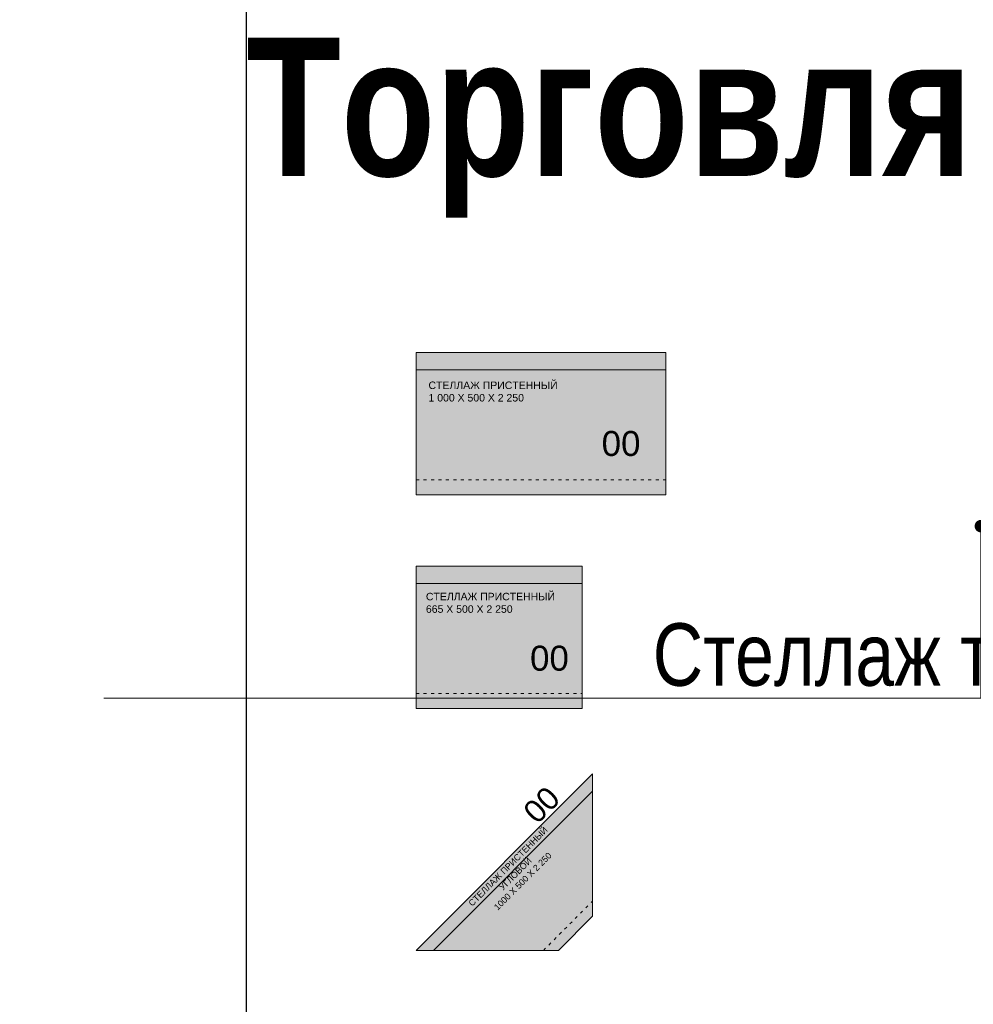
# Model space of a CAD drawing. Header units: millimetres. Extents: x -692150 to 2662533, y -92609 to 65084.
# Tile 616 of 656: x -42942 to -39124, y 36732 to 40674. Entities that reach past the tile are written whole.
import ezdxf
from ezdxf import colors
from ezdxf.entities.mleader import LeaderData, LeaderLine
from ezdxf.math import Vec2, Vec3

# ---------------------------------------------------------------- set-up
doc = ezdxf.new("R2010")
doc.units = ezdxf.units.MM
doc.linetypes.add('ACAD_ISO03W100', pattern=[30, 12, -18])
doc.layers.get('Defpoints').update_dxf_attribs({"color": 30})
doc.layers.add('09_АР_Мебель', color=7, linetype='Continuous', lineweight=9, true_color=0x000000)
doc.layers.add('1. ПОДЛОЖКА', color=7, linetype='Continuous', lineweight=0, true_color=0x9b9292)
doc.layers.add('11_АР_Номер мебели', color=1, linetype='Continuous', lineweight=13, plot=False)
doc.layers.add('17_АР_Текст', color=235, linetype='Continuous', lineweight=0)
doc.styles.add('_ТЕКСТОВЫЙ', font='arial.ttf', dxfattribs={"width": 0.8})
doc.styles.get("Standard").update_dxf_attribs({"font": 'arial.ttf'})

# ---------------------------------------------------------------- blocks, each defined once
blk = doc.blocks.new('Стеллаж торговый 1000х500х2250')
at = {"layer": '09_АР_Мебель', "lineweight": 0, "transparency": 33554483}
h = blk.add_hatch(color=162, dxfattribs=at)
h.dxf.hatch_style = 1
h.paths.add_polyline_path([(1000, 0), (0, 0), (0, -570), (1000, -570)])
at = {"layer": '09_АР_Мебель'}
for p, q in [((1000, 0), (0, 0)), ((0, 0), (0, -570)), ((1000, -570), (1000, 0)), ((0, -570), (1000, -570))]:
    blk.add_line(p, q, dxfattribs=at)
at = {"layer": '09_АР_Мебель', "lineweight": 0}
blk.add_line((0, -70), (1000, -70), dxfattribs=at)
at = {"layer": '09_АР_Мебель', "linetype": 'ACAD_ISO03W100', "lineweight": 0}
blk.add_line((0, -510), (1000, -510), dxfattribs=at)
at = {"flags": 1}
for tag, p in [('КОД_ОБОРУДОВАНИЯ', (595.1, 152.7)), ('ДОП_ИНФОРМАЦИЯ', (595.1, 100.5)), ('ДОГОВОР', (596.3, 37.3))]:
    blk.add_attdef(tag, p, '', height=25, dxfattribs=at)
at = {"layer": '09_АР_Мебель', "insert": (50, -116.2), "char_height": 30, "attachment_point": 1}
blk.add_mtext_dynamic_manual_height_columns('СТЕЛЛАЖ ПРИСТЕННЫЙ \\P1 000 Х 500 Х 2 250', width=770.948, gutter_width=12.5, heights=[0], dxfattribs=at)
at = {"layer": '11_АР_Номер мебели'}
blk.add_attdef('Номер', (743.2, -414.3), '', height=100, dxfattribs=at)
blk = doc.blocks.new('*U264')
at = {"layer": '1. ПОДЛОЖКА'}
blk.add_lwpolyline([(1000, 0), (0, 0), (0, -570), (1000, -570)], close=True, dxfattribs=at)
blk.add_blockref('Стеллаж торговый 1000х500х2250', (0, 0)).add_auto_attribs({'Номер': '00'})
blk = doc.blocks.new('Стеллаж торговый 665х500х2250')
at = {"layer": '09_АР_Мебель', "lineweight": 0, "transparency": 33554483}
h = blk.add_hatch(color=162, dxfattribs=at)
h.dxf.hatch_style = 1
h.paths.add_polyline_path([(665, 0), (0, 0), (0, -570), (665, -570)])
at = {"layer": '09_АР_Мебель'}
for p, q in [((665, 0), (0, 0)), ((0, 0), (0, -570)), ((665, -570), (665, 0)), ((0, -570), (665, -570))]:
    blk.add_line(p, q, dxfattribs=at)
at = {"layer": '09_АР_Мебель', "lineweight": 0}
blk.add_line((0, -70), (665, -70), dxfattribs=at)
at = {"layer": '09_АР_Мебель', "linetype": 'ACAD_ISO03W100', "lineweight": 0}
blk.add_line((0, -510), (665, -510), dxfattribs=at)
at = {"flags": 1}
for tag, p in [('КОД_ОБОРУДОВАНИЯ', (260.2, 138.8)), ('ДОП_ИНФОРМАЦИЯ', (260.2, 86.7)), ('ДОГОВОР', (261.9, 33.8))]:
    blk.add_attdef(tag, p, '', height=25, dxfattribs=at)
at = {"layer": '09_АР_Мебель', "insert": (39.6, -106.9), "char_height": 30, "attachment_point": 1}
blk.add_mtext_dynamic_manual_height_columns('СТЕЛЛАЖ ПРИСТЕННЫЙ\\P665 Х 500 Х 2 250', width=615, gutter_width=12.5, heights=[0], dxfattribs=at)
at = {"layer": '11_АР_Номер мебели'}
blk.add_attdef('Номер', (456.5, -418.6), '', height=100, dxfattribs=at)
blk = doc.blocks.new('*U265')
at = {"layer": '1. ПОДЛОЖКА'}
blk.add_lwpolyline([(0, 0), (665, 0), (665, -570), (0, -570)], close=True, dxfattribs=at)
blk.add_blockref('Стеллаж торговый 665х500х2250', (0, 0)).add_auto_attribs({'Номер': '00'})
blk = doc.blocks.new('Стеллаж пристенный угловой')
at = {"layer": '09_АР_Мебель', "lineweight": 0, "transparency": 33554483}
h = blk.add_hatch(color=162, dxfattribs=at)
h.dxf.hatch_style = 1
h.paths.add_polyline_path([(707.1, 707.1), (0, 0), (570, 0), (707.1, 137.1)])
at = {"layer": '09_АР_Мебель'}
for p, q in [((707.1, 707.1), (0, 0)), ((707.1, 707.1), (707.1, 137.1)), ((707.1, 637.1), (70, 0)), ((707.1, 137.1), (570, 0)), ((0, 0), (570, 0))]:
    blk.add_line(p, q, dxfattribs=at)
at = {"layer": '09_АР_Мебель', "linetype": 'ACAD_ISO03W100', "lineweight": 0}
blk.add_line((510, 0), (707.1, 197.1), dxfattribs=at)
at = {"flags": 1}
for tag, p in [('КОД_ОБОРУДОВАНИЯ', (233.2, 464.4)), ('ДОП_ИНФОРМАЦИЯ', (269.3, 426.8)), ('ДОГОВОР', (307.6, 394.2))]:
    blk.add_attdef(tag, p, '', height=25, rotation=43.7813, dxfattribs=at)
at = {"layer": '09_АР_Мебель', "insert": (359.6, 344.3), "char_height": 25, "attachment_point": 2, "rotation": 45}
blk.add_mtext_dynamic_manual_height_columns('СТЕЛЛАЖ ПРИСТЕННЫЙ\\PУГЛОВОЙ\\P1000 Х 500 Х 2 250', width=553.335, gutter_width=12.5, heights=[0], dxfattribs=at)
at = {"layer": '11_АР_Номер мебели'}
blk.add_attdef('Номер', (484.8, 501.4), '', height=90, rotation=45, dxfattribs=at)
blk = doc.blocks.new('*U266')
at = {"layer": '1. ПОДЛОЖКА'}
blk.add_lwpolyline([(692, 273), (-15.1, -434.1), (554.9, -434.1), (692, -297), (692, 273)], dxfattribs=at)
blk.add_blockref('Стеллаж пристенный угловой', (-15.1, -434.1)).add_auto_attribs({'Номер': '00'})
blk = doc.blocks.new('_Dot')
at = {"color": 0, "linetype": 'ByBlock', "lineweight": -2}
blk.add_line((-0.5, 0), (-1, 0), dxfattribs=at)
at = {"color": 0, "linetype": 'ByBlock', "const_width": 0.5}
blk.add_lwpolyline([(-0.25, 0, 1), (0.25, 0, 1)], format="xyb", close=True, dxfattribs=at)

msp = doc.modelspace()

# ---------------------------------------------------------------- linework, layer by layer
at = {"layer": 'Defpoints'}
msp.add_lwpolyline([(-42034, 40745.1), (-23314.2, 40745.1), (-23314.2, 32530.7), (-42034, 32530.7)], close=True, dxfattribs=at)

# ---------------------------------------------------------------- block references
for name, p in [('*U264', (-41354.9, 39341.3)), ('*U265', (-41354.9, 38486.2)), ('*U266', (-41339.8, 37382.2))]:
    msp.add_blockref(name, p)

# ---------------------------------------------------------------- texts
at = {"layer": 'Defpoints', "lineweight": 35, "insert": (-42034, 40602), "char_height": 700, "attachment_point": 1, "style": '_ТЕКСТОВЫЙ'}
msp.add_mtext_dynamic_manual_height_columns('{\\fArial|b1|i0|c204|p34;\\H0.79167x;\\C32;\\c2648525;Торговля}', width=7546.496, gutter_width=12.5, heights=[0], dxfattribs=at)

# ---------------------------------------------------------------- leaders
at = {"layer": '17_АР_Текст', "color": 1, "lineweight": 18}
ml = msp.add_multileader_mtext('Standard', dxfattribs=at)
ml.set_content('{\\C1;Карманы для бланков только в СОПС}', color=1, style='_ТЕКСТОВЫЙ')
ml.set_leader_properties(lineweight=0)
ml.set_arrow_properties(name='DOT')
ml.build(insert=Vec2(0, 0))
ml.multileader.update_dxf_attribs({"text_left_attachment_type": 6, "text_right_attachment_type": 6, "dogleg_length": 0.36, "arrow_head_size": 50, "scale": 100})
ctx = ml.context
ctx.base_point, ctx.scale, ctx.char_height, ctx.arrow_head_size, ctx.landing_gap_size, ctx.plane_origin = Vec3(-29314.5, 48068.2), 100, 100, 50, 100, Vec3(-25566.9, 52909.1)
ctx.left_attachment, ctx.right_attachment, ctx.text_align_type, ctx.attachment_type = 6, 6, 1, 2
notes = []
notes.append((ctx, [(0, (0, 0, 0), (0, 0), (1, 0), 1, [])]))
ctx.mtext.insert, ctx.mtext.width, ctx.mtext.defined_height, ctx.mtext.alignment, ctx.mtext.flow_direction = Vec3(-27210.6, 48368.2), 4035.238, 815.5, 2, 5
ml = msp.add_multileader_mtext('Standard', dxfattribs=at)
ml.set_content('{\\fCalibri|b0|i0|c204|p34;\\H0.91667x;\\LКарманы для бланков\\l - СОПС, крепятся на стол МГН и стол для ЦСУ (1400 мм.);\\P\\LИнформ. Стенд А4 на 8 карманов\\l - ГОПС/СОПС, крепится по старым правилам, при отсутствии возможности крепления особенно в СОПСах (отсутствие свободного места на стене или нехватка стены по длине - размещается папка с информацией на столе МГН или столе для ЦСУ).\\P\\LРекламно_информационный стенд\\l - ГОПС/СОПС размещается в клиентском зале, также возможно размещение в тамбуре при условии хорошей освещенности и при условии открывания двери стенд будет виден более чем на 50%. Также стенд должен находиться в прямой видимости для клиентов и ничем не загораживаться.}', color=1, style='_ТЕКСТОВЫЙ')
ml.set_leader_properties(lineweight=0)
ml.set_arrow_properties(name='DOT')
ml.build(insert=Vec2(0, 0))
ml.multileader.update_dxf_attribs({"text_left_attachment_type": 6, "text_right_attachment_type": 6, "dogleg_length": 0.36, "arrow_head_size": 50, "scale": 100})
ctx = ml.context
ctx.base_point, ctx.scale, ctx.char_height, ctx.arrow_head_size, ctx.landing_gap_size, ctx.plane_origin = Vec3(-27020.9, 45459.4), 100, 100, 50, 100, Vec3(-22944.2, 54969.1)
ctx.left_attachment, ctx.right_attachment, ctx.text_align_type, ctx.attachment_type = 6, 6, 1, 2
notes.append((ctx, [(0, (0, 0, 0), (0, 0), (1, 0), 1, [])]))
ctx.mtext.insert, ctx.mtext.width, ctx.mtext.defined_height, ctx.mtext.alignment, ctx.mtext.flow_direction = Vec3(-24919.4, 45773.6), 2892.94, 2008.7, 2, 5
at = {"layer": '17_АР_Текст', "lineweight": 18}
ml = msp.add_multileader_mtext('Standard', dxfattribs=at)
ml.set_content('Стеллаж торговый h2250', color=256, style='_ТЕКСТОВЫЙ')
ml.set_leader_properties(lineweight=0)
ml.set_arrow_properties(name='DOT')
ml.build(insert=Vec2(0, 0))
ml.multileader.update_dxf_attribs({"text_left_attachment_type": 6, "text_right_attachment_type": 6, "dogleg_length": 0.36, "arrow_head_size": 50, "scale": 100})
ctx = ml.context
ctx.base_point, ctx.scale, ctx.char_height, ctx.arrow_head_size, ctx.landing_gap_size, ctx.plane_origin = Vec3(-40507.1, 37957.2), 100, 250, 50, 100, Vec3(-35538, 42320.7)
ctx.left_attachment, ctx.right_attachment, ctx.attachment_type = 6, 6, 2
notes.append((ctx, [(0, (1, 1, 0), (-39093.5, 37957.2), (-1, 0), 36, [(0, [(-39093.5, 38646.2)], 0, [])])]))
ctx.mtext.insert, ctx.mtext.width, ctx.mtext.defined_height, ctx.mtext.flow_direction = Vec3(-40407.1, 38257.2), 1559.331, 815.5, 5
at = {"layer": 'Defpoints', "lineweight": 18}
ml = msp.add_multileader_mtext('Standard', dxfattribs=at)
ml.set_content('ЦСУ _ФОРМАТ 1_за барьером оператора', color=256, style='_ТЕКСТОВЫЙ')
ml.set_leader_properties(lineweight=0)
ml.set_arrow_properties(name='DOT')
ml.build(insert=Vec2(0, 0))
ml.multileader.update_dxf_attribs({"text_left_attachment_type": 6, "text_right_attachment_type": 6, "dogleg_length": 0.36, "arrow_head_size": 50, "scale": 100})
ctx = ml.context
ctx.base_point, ctx.scale, ctx.char_height, ctx.arrow_head_size, ctx.landing_gap_size, ctx.plane_origin = Vec3(-17685.8, 48831.9), 100, 200, 50, 100, Vec3(-19857.2, 44190.6)
ctx.left_attachment, ctx.right_attachment, ctx.text_align_type, ctx.attachment_type = 6, 6, 1, 2
notes.append((ctx, [(0, (0, 0, 0), (0, 0), (1, 0), 1, [])]))
ctx.mtext.insert, ctx.mtext.width, ctx.mtext.defined_height, ctx.mtext.alignment, ctx.mtext.flow_direction = Vec3(-15399.3, 49087.4), 5828.611, 1000, 2, 5
ml = msp.add_multileader_mtext('Standard', dxfattribs=at)
ml.set_content('ЦСУ _ФОРМАТ 2_в клиентском зале', color=256, style='_ТЕКСТОВЫЙ')
ml.set_leader_properties(lineweight=0)
ml.set_arrow_properties(name='DOT')
ml.build(insert=Vec2(0, 0))
ml.multileader.update_dxf_attribs({"text_left_attachment_type": 6, "text_right_attachment_type": 6, "dogleg_length": 0.36, "arrow_head_size": 50, "scale": 100})
ctx = ml.context
ctx.base_point, ctx.scale, ctx.char_height, ctx.arrow_head_size, ctx.landing_gap_size, ctx.plane_origin = Vec3(-10055.6, 48831.9), 100, 200, 50, 100, Vec3(-14413.4, 44190.6)
ctx.left_attachment, ctx.right_attachment, ctx.text_align_type, ctx.attachment_type = 6, 6, 1, 2
notes.append((ctx, [(0, (0, 0, 0), (0, 0), (1, 0), 1, [])]))
ctx.mtext.insert, ctx.mtext.width, ctx.mtext.defined_height, ctx.mtext.alignment, ctx.mtext.flow_direction = Vec3(-8043.5, 49087.4), 5828.611, 1000, 2, 5
ml = msp.add_multileader_mtext('Standard', dxfattribs=at)
ml.set_content('ЦСУ _ФОРМАТ 2_в клиентском зале', color=256, style='_ТЕКСТОВЫЙ')
ml.set_leader_properties(lineweight=0)
ml.set_arrow_properties(name='DOT')
ml.build(insert=Vec2(0, 0))
ml.multileader.update_dxf_attribs({"text_left_attachment_type": 6, "text_right_attachment_type": 6, "dogleg_length": 0.36, "arrow_head_size": 50, "scale": 100})
ctx = ml.context
ctx.base_point, ctx.scale, ctx.char_height, ctx.arrow_head_size, ctx.landing_gap_size, ctx.plane_origin = Vec3(-2359.3, 48831.9), 100, 200, 50, 100, Vec3(-6717.2, 44190.6)
ctx.left_attachment, ctx.right_attachment, ctx.text_align_type, ctx.attachment_type = 6, 6, 1, 2
notes.append((ctx, [(0, (0, 0, 0), (0, 0), (1, 0), 1, [])]))
ctx.mtext.insert, ctx.mtext.width, ctx.mtext.defined_height, ctx.mtext.alignment, ctx.mtext.flow_direction = Vec3(-347.2, 49087.4), 5828.611, 1000, 2, 5
ml = msp.add_multileader_mtext('Standard', dxfattribs=at)
ml.set_content('ЦСУ _ФОРМАТ 3_в клиентском зале', color=256, style='_ТЕКСТОВЫЙ')
ml.set_leader_properties(lineweight=0)
ml.set_arrow_properties(name='DOT')
ml.build(insert=Vec2(0, 0))
ml.multileader.update_dxf_attribs({"text_left_attachment_type": 6, "text_right_attachment_type": 6, "dogleg_length": 0.36, "arrow_head_size": 50, "scale": 100})
ctx = ml.context
ctx.base_point, ctx.scale, ctx.char_height, ctx.arrow_head_size, ctx.landing_gap_size, ctx.plane_origin = Vec3(5418.7, 48831.9), 100, 200, 50, 100, Vec3(-851.3, 44190.6)
ctx.left_attachment, ctx.right_attachment, ctx.text_align_type, ctx.attachment_type = 6, 6, 1, 2
notes.append((ctx, [(0, (0, 0, 0), (0, 0), (1, 0), 1, [])]))
ctx.mtext.insert, ctx.mtext.width, ctx.mtext.defined_height, ctx.mtext.alignment, ctx.mtext.flow_direction = Vec3(7430.8, 49087.4), 5828.611, 1000, 2, 5
for ctx, leaders in notes:
    for number, flags, end, landing, length, lines in leaders:
        leader = LeaderData()
        leader.index, (leader.has_last_leader_line, leader.has_dogleg_vector, leader.attachment_direction) = number, flags
        leader.last_leader_point, leader.dogleg_vector, leader.dogleg_length = Vec3(end), Vec3(landing), length
        for number, points, colour, breaks in lines:
            line = LeaderLine()
            line.index, line.vertices, line.color, line.breaks = number, Vec3.list(points), colors.encode_raw_color(colour), breaks
            leader.lines.append(line)
        ctx.leaders.append(leader)

doc.saveas('drawing.dxf')
